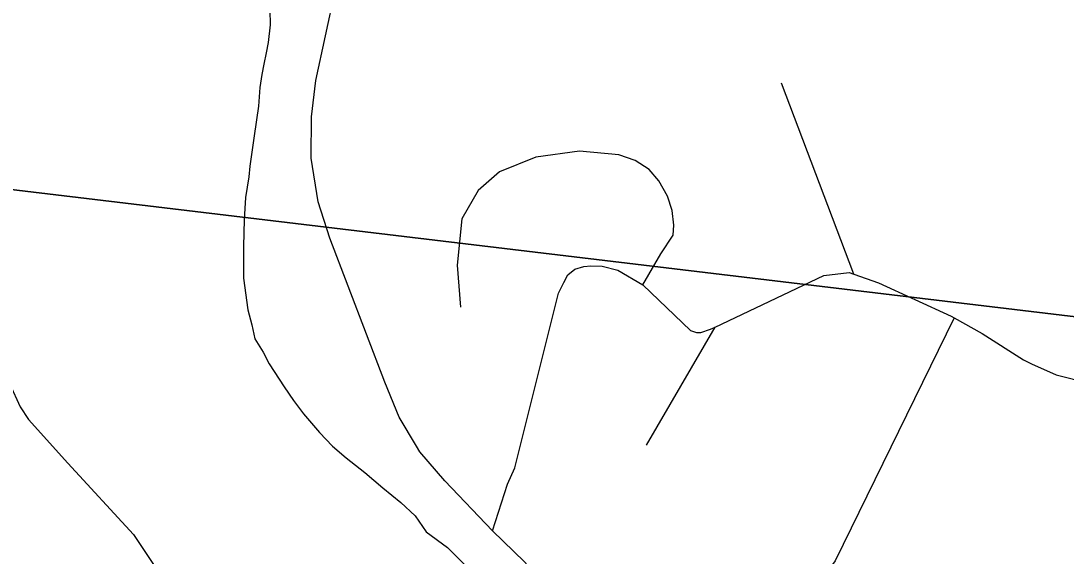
# Model space of a CAD drawing. Extents: x -8.2 to 38.5, y -0.1 to 21.9.
# Drawn here: x 4.3621 to 4.8167, y 19.0902 to 19.3228 of the extents above; entities that cross this region are included whole.
import ezdxf

# ---------------------------------------------------------------- set-up
doc = ezdxf.new("R2010")
doc.units = 0
for name, color, linetype in [('GM_X_Adjacent_County_Text', 7, 'Continuous'), ('GM_X_Airport_Location_Class_3', 7, 'Continuous'), ('GM_X_Minor_River', 7, 'Continuous'), ('GM_X_Township_Subdivision_Text', 7, 'Continuous')]:
    doc.layers.add(name, color=color, linetype=linetype)

msp = doc.modelspace()

# ---------------------------------------------------------------- linework, layer by layer
at = {"layer": 'GM_X_Adjacent_County_Text'}
for points in [[(5.04669, 20.18114), (4.94575, 19.17922), (3.94314, 19.29912), (4.03667, 20.29136)], [(3.94314, 19.29912), (4.94575, 19.17922), (4.83948, 18.19258), (3.84833, 18.30047)]]:
    msp.add_lwpolyline(points, close=True, dxfattribs=at)
at = {"layer": 'GM_X_Airport_Location_Class_3'}
for points in [[(4.53416, 19.13794), (4.52666, 19.15055), (4.5203, 19.16569), (4.4964, 19.22842), (4.49135, 19.24421), (4.48828, 19.26307), (4.4885, 19.28105), (4.49029, 19.29692), (4.49881, 19.33589), (4.50056, 19.3508), (4.49969, 19.36725), (4.49679, 19.38341), (4.4826, 19.44858), (4.47797, 19.46419)], [(4.58764, 19.0803), (4.58106, 19.08761), (4.56724, 19.1012), (4.5464, 19.12292), (4.53566, 19.13542), (4.53416, 19.13794)]]:
    msp.add_lwpolyline(points, dxfattribs=at)
at = {"layer": 'GM_X_Minor_River'}
msp.add_lwpolyline([(4.47035, 19.32755), (4.47055, 19.32108), (4.46959, 19.31349), (4.4687, 19.30894), (4.46781, 19.30402), (4.46693, 19.29948), (4.46601, 19.29379), (4.46542, 19.28581), (4.46355, 19.27292), (4.46167, 19.25965), (4.46117, 19.25509), (4.45978, 19.24599), (4.45914, 19.23649), (4.45883, 19.2247), (4.45884, 19.21099), (4.46075, 19.19723), (4.46247, 19.19071), (4.46383, 19.18458), (4.46747, 19.17877), (4.47, 19.17375), (4.47657, 19.16366), (4.4806, 19.15784), (4.485, 19.15201), (4.49201, 19.14381), (4.49755, 19.13795), (4.5035, 19.13283), (4.5117, 19.12651), (4.5195, 19.11982), (4.52732, 19.11351), (4.53362, 19.10762), (4.53838, 19.10064), (4.5477, 19.0939), (4.55622, 19.08529)], dxfattribs=at)
at = {"layer": 'GM_X_Township_Subdivision_Text'}
for p, q in [((4.72441, 19.21269), (4.69296, 19.29575)), ((4.6342, 19.13844), (4.66411, 19.18972))]:
    msp.add_line(p, q, dxfattribs=at)
for points in [[(4.20899, 19.26568), (4.29573, 19.24313), (4.31895, 19.23544), (4.33559, 19.22682), (4.34221, 19.22093), (4.34372, 19.21859), (4.34769, 19.20288), (4.35421, 19.17379), (4.35729, 19.16494), (4.36174, 19.15502), (4.36544, 19.14946), (4.38256, 19.13061), (4.41099, 19.09957), (4.42787, 19.07428), (4.44428, 19.04634), (4.45366, 19.03347), (4.49636, 18.97837)], [(4.63253, 19.20811), (4.64047, 19.22159), (4.64573, 19.22973), (4.64609, 19.23398), (4.64529, 19.24039), (4.64337, 19.24659), (4.63951, 19.25328), (4.63531, 19.2582), (4.62929, 19.26216), (4.62217, 19.26461), (4.60511, 19.26618), (4.58605, 19.26363), (4.57031, 19.25719), (4.56099, 19.24907), (4.55384, 19.2367), (4.55182, 19.21662), (4.55326, 19.19834)], [(4.56724, 19.1012), (4.57375, 19.12144), (4.57697, 19.12858), (4.59597, 19.20447), (4.5982, 19.20907), (4.59996, 19.21236), (4.60308, 19.21484), (4.60689, 19.21598), (4.60997, 19.2164), (4.61488, 19.21615), (4.62168, 19.21446), (4.63253, 19.20811), (4.65331, 19.1882), (4.65595, 19.1873), (4.65785, 19.18732), (4.66206, 19.18873), (4.66411, 19.18972), (4.71128, 19.21218), (4.72232, 19.21343), (4.72441, 19.21269), (4.73513, 19.20892), (4.76668, 19.19444), (4.76804, 19.19367), (4.78017, 19.18688), (4.79812, 19.1754), (4.80169, 19.17379), (4.8124, 19.16896), (4.82678, 19.1653)], [(4.76804, 19.19367), (4.71626, 19.08803), (4.71115, 19.08132), (4.70287, 19.06937), (4.6851, 19.04322)]]:
    msp.add_lwpolyline(points, dxfattribs=at)

doc.saveas('drawing.dxf')
